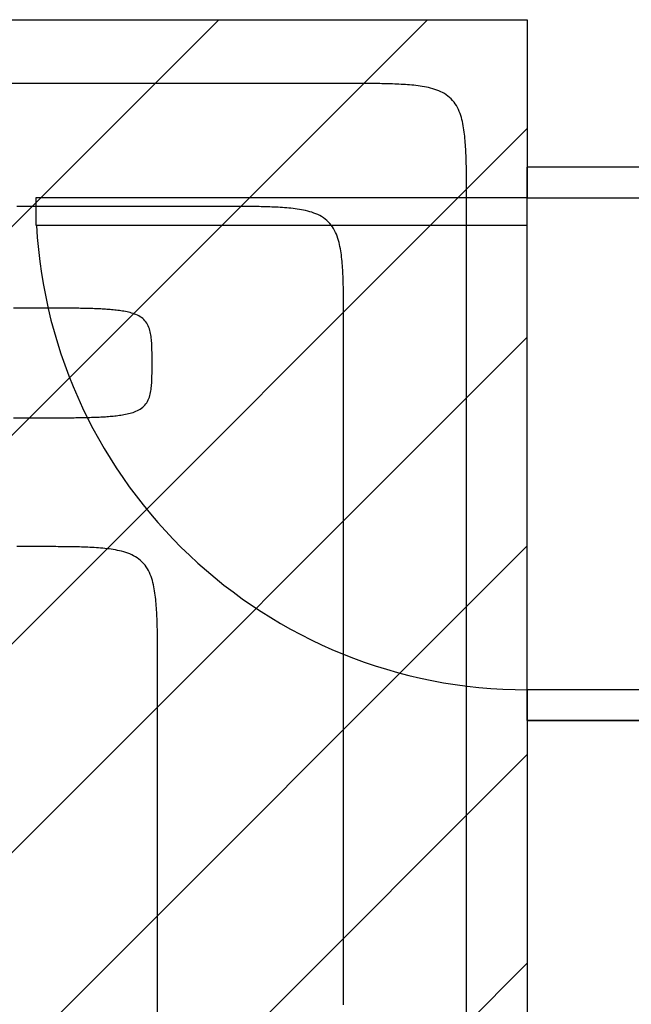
# Model space of a CAD drawing. Extents: x 997 to 109698, y 921 to 94021.
# Tile 321 of 656: x 12447 to 13442, y 43319 to 44921. Entities that reach past the tile are written whole.
import ezdxf

# ---------------------------------------------------------------- set-up
doc = ezdxf.new("R2010")
doc.units = 0
doc.header["$MEASUREMENT"] = 0
for name, color, linetype in [('12', 7, 'CONTINUOUS'), ('28', 7, 'CONTINUOUS'), ('40', 7, 'CONTINUOUS')]:
    doc.layers.add(name, color=color, linetype=linetype)

msp = doc.modelspace()

# ---------------------------------------------------------------- linework, layer by layer
at = {"layer": '12', "color": 6}
for points in [[(12973.823861, 44816.858341), (12954.422322, 44816.858341), (12935.020784, 44816.858341), (12915.619245, 44816.858341), (12896.217707, 44816.858341), (12876.816168, 44816.858341), (12857.41463, 44816.858341), (12838.013091, 44816.858341), (12818.611553, 44816.858341), (12799.210014, 44816.858341), (12779.808476, 44816.858341), (12760.406938, 44816.858341), (12741.005399, 44816.858341), (12721.60386, 44816.858341), (12702.202322, 44816.858341), (12682.800784, 44816.858341), (12663.399245, 44816.858341), (12643.997707, 44816.858341), (12624.596168, 44816.858341), (12605.19463, 44816.858341), (12585.793091, 44816.858341), (12566.391553, 44816.858341), (12546.990014, 44816.858341), (12527.588476, 44816.858341), (12508.186937, 44816.858341), (12488.785399, 44816.858341), (12469.383861, 44816.858341), (12449.982322, 44816.858341), (12430.580784, 44816.858341)], [(13173.823861, 44616.858342), (13173.823982, 44620.320637), (13173.824091, 44623.782936), (13173.823806, 44627.245236), (13173.822748, 44630.707536), (13173.820533, 44634.169835), (13173.816782, 44637.632131), (13173.811113, 44641.094425), (13173.803144, 44644.556712), (13173.792494, 44648.018993), (13173.778783, 44651.481268), (13173.761629, 44654.943533), (13173.74065, 44658.405789), (13173.715466, 44661.868034), (13173.685695, 44665.330268), (13173.650926, 44668.792485), (13173.610347, 44672.254662), (13173.562866, 44675.716752), (13173.507386, 44679.178716), (13173.442809, 44682.640509), (13173.368037, 44686.102086), (13173.281972, 44689.563405), (13173.183516, 44693.024423), (13173.071572, 44696.485096), (13172.945041, 44699.945381), (13172.802827, 44703.405235), (13172.643832, 44706.864615), (13172.466733, 44710.323426), (13172.268885, 44713.781277), (13172.047153, 44717.237664), (13171.798402, 44720.692087), (13171.519496, 44724.144042), (13171.2073, 44727.593024), (13170.858678, 44731.038535), (13170.470496, 44734.480069), (13170.039617, 44737.917125), (13169.562841, 44741.34917), (13169.034638, 44744.774539), (13168.446577, 44748.190165), (13167.790041, 44751.592889), (13167.056416, 44754.979553), (13166.237086, 44758.347003), (13165.323437, 44761.692077), (13164.306854, 44765.01162), (13163.17831, 44768.301002), (13161.926607, 44771.547789), (13160.539829, 44774.736978), (13159.006061, 44777.853569), (13157.313388, 44780.882559), (13155.449894, 44783.808941), (13153.40561, 44786.618002), (13151.185307, 44789.297197), (13148.800493, 44791.834974), (13146.262716, 44794.219787), (13143.583521, 44796.440091), (13140.77446, 44798.484375), (13137.848077, 44800.347868), (13134.819089, 44802.040542), (13131.702498, 44803.574309), (13128.513308, 44804.961087), (13125.266521, 44806.212791), (13121.97714, 44807.341334), (13118.657597, 44808.357918), (13115.312522, 44809.271568), (13111.945073, 44810.090896), (13108.558408, 44810.824521), (13105.155684, 44811.481057), (13101.740059, 44812.069118), (13098.314689, 44812.597321), (13094.882645, 44813.074098), (13091.445589, 44813.504976), (13088.004054, 44813.893158), (13084.558544, 44814.24178), (13081.10956, 44814.553977), (13077.657607, 44814.832882), (13074.203185, 44815.081635), (13070.746797, 44815.303365), (13067.288946, 44815.501214), (13063.830135, 44815.678312), (13060.370755, 44815.837309), (13056.910901, 44815.979522), (13053.450616, 44816.106052), (13049.989942, 44816.217996), (13046.528924, 44816.316452), (13043.067605, 44816.402517), (13039.606027, 44816.477289), (13036.144235, 44816.541866), (13032.682272, 44816.597346), (13029.220181, 44816.644827), (13025.758005, 44816.685406), (13022.295787, 44816.720176), (13018.833554, 44816.749946), (13015.371309, 44816.775131), (13011.909053, 44816.79611), (13008.446787, 44816.813263), (13004.984513, 44816.826975), (13001.522231, 44816.837623), (12998.059943, 44816.845592), (12994.597651, 44816.851262), (12991.135355, 44816.855013), (12987.673056, 44816.857229), (12984.210756, 44816.858287), (12980.748456, 44816.858571), (12977.286157, 44816.858463), (12973.823861, 44816.858341)], [(13173.82386, 43291.443918), (13173.823861, 43379.804879), (13173.82386, 43468.16584), (13173.823861, 43556.526802), (13173.82386, 43644.887764), (13173.82386, 43733.248726), (13173.82386, 43821.609688), (13173.82386, 43909.97065), (13173.82386, 43998.33161), (13173.823861, 44086.692573), (13173.823861, 44175.053533), (13173.823861, 44263.414495), (13173.823861, 44351.775456), (13173.823861, 44440.136418), (13173.823861, 44528.49738), (13173.823861, 44616.858342)]]:
    msp.add_lwpolyline(points, dxfattribs=at)
at = {"layer": '12', "color": 5}
for points in [[(12773.823861, 44616.858342), (12756.345399, 44616.858342), (12738.866937, 44616.858342), (12721.388476, 44616.858342), (12703.910014, 44616.858342), (12686.431553, 44616.858342), (12668.953091, 44616.858342), (12651.47463, 44616.858342), (12633.996168, 44616.858342), (12616.517707, 44616.858342), (12599.039245, 44616.858342), (12581.560784, 44616.858342), (12564.082322, 44616.858342), (12546.603861, 44616.858342), (12529.125399, 44616.858342), (12511.646937, 44616.858342), (12494.168476, 44616.858342), (12476.690014, 44616.858342), (12459.211553, 44616.858342), (12441.733091, 44616.858342)], [(12973.823861, 44416.858342), (12973.823982, 44420.320638), (12973.824091, 44423.782937), (12973.823807, 44427.245236), (12973.822748, 44430.707536), (12973.820533, 44434.169835), (12973.816782, 44437.632131), (12973.811113, 44441.094424), (12973.803144, 44444.556711), (12973.792494, 44448.018993), (12973.778783, 44451.481267), (12973.761628, 44454.943534), (12973.74065, 44458.405789), (12973.715466, 44461.868034), (12973.685695, 44465.330268), (12973.650926, 44468.792486), (12973.610347, 44472.254661), (12973.562866, 44475.716752), (12973.507386, 44479.178716), (12973.442809, 44482.640507), (12973.368037, 44486.102086), (12973.281972, 44489.563406), (12973.183516, 44493.024423), (12973.071572, 44496.485096), (12972.945042, 44499.945381), (12972.802827, 44503.405235), (12972.643832, 44506.864615), (12972.466733, 44510.323427), (12972.268885, 44513.781277), (12972.047153, 44517.237664), (12971.798402, 44520.692087), (12971.519496, 44524.144041), (12971.2073, 44527.593025), (12970.858678, 44531.038534), (12970.470496, 44534.48007), (12970.039617, 44537.917126), (12969.562841, 44541.349171), (12969.034638, 44544.77454), (12968.446577, 44548.190164), (12967.790041, 44551.592889), (12967.056416, 44554.979553), (12966.237087, 44558.347002), (12965.323438, 44561.692077), (12964.306854, 44565.011621), (12963.17831, 44568.301002), (12961.926607, 44571.547789), (12960.539829, 44574.736978), (12959.006061, 44577.85357), (12957.313388, 44580.882557), (12955.449894, 44583.80894), (12953.40561, 44586.618002), (12951.185306, 44589.297196), (12948.800493, 44591.834974), (12946.262716, 44594.219788), (12943.583521, 44596.440092), (12940.77446, 44598.484374), (12937.848077, 44600.347868), (12934.819089, 44602.040541), (12931.702498, 44603.57431), (12928.513308, 44604.961087), (12925.266521, 44606.21279), (12921.977141, 44607.341334), (12918.657597, 44608.357918), (12915.312522, 44609.271568), (12911.945073, 44610.090896), (12908.558408, 44610.824521), (12905.155684, 44611.481057), (12901.740058, 44612.069119), (12898.314689, 44612.597321), (12894.882645, 44613.074098), (12891.445589, 44613.504977), (12888.004054, 44613.893159), (12884.558544, 44614.24178), (12881.10956, 44614.553977), (12877.657606, 44614.832883), (12874.203184, 44615.081633), (12870.746797, 44615.303366), (12867.288946, 44615.501213), (12863.830135, 44615.678312), (12860.370755, 44615.837308), (12856.910901, 44615.979522), (12853.450616, 44616.106052), (12849.989942, 44616.217996), (12846.528924, 44616.316452), (12843.067605, 44616.402518), (12839.606027, 44616.477289), (12836.144235, 44616.541867), (12832.682272, 44616.597347), (12829.220181, 44616.644827), (12825.758005, 44616.685407), (12822.295787, 44616.720177), (12818.833554, 44616.749946), (12815.371309, 44616.77513), (12811.909053, 44616.796109), (12808.446787, 44616.813263), (12804.984513, 44616.826975), (12801.522231, 44616.837624), (12798.059944, 44616.845594), (12794.597651, 44616.851263), (12791.135354, 44616.855013), (12787.673056, 44616.857229), (12784.210756, 44616.858287), (12780.748456, 44616.858572), (12777.286157, 44616.858463), (12773.823861, 44616.858342)], [(12462.02386, 44451.538341), (12449.286745, 44451.538341), (12436.54963, 44451.538341)], [(12662.02386, 44362.298341), (12662.024118, 44364.831523), (12662.023749, 44367.364696), (12662.021041, 44369.897861), (12662.01428, 44372.431011), (12662.001756, 44374.964145), (12661.981755, 44377.497258), (12661.952563, 44380.030347), (12661.912469, 44382.563405), (12661.859754, 44385.096432), (12661.791787, 44387.629282), (12661.704113, 44390.161528), (12661.592063, 44392.692712), (12661.450964, 44395.222375), (12661.276145, 44397.750061), (12661.062936, 44400.275308), (12660.806664, 44402.797661), (12660.501106, 44405.315877), (12660.134764, 44407.826073), (12659.695016, 44410.323795), (12659.169243, 44412.804595), (12658.544825, 44415.26402), (12657.809143, 44417.697601), (12656.950233, 44420.096796), (12655.957575, 44422.444009), (12654.820848, 44424.720431), (12653.529728, 44426.907246), (12652.073941, 44428.985666), (12650.451647, 44430.941203), (12648.678853, 44432.768477), (12646.773843, 44434.463263), (12644.754899, 44436.021338), (12642.640275, 44437.438537), (12640.445809, 44438.716257), (12638.18301, 44439.86582), (12635.862937, 44440.899594), (12633.496649, 44441.829936), (12631.095207, 44442.66921), (12628.669592, 44443.429715), (12626.227116, 44444.121009), (12623.769922, 44444.748777), (12621.299762, 44445.318409), (12618.81839, 44445.8353), (12616.327556, 44446.304841), (12613.829016, 44446.732423), (12611.32452, 44447.12344), (12608.815751, 44447.483107), (12606.303563, 44447.814557), (12603.788275, 44448.119577), (12601.270195, 44448.399927), (12598.749633, 44448.657369), (12596.226897, 44448.893667), (12593.702296, 44449.110582), (12591.176139, 44449.309877), (12588.648736, 44449.493313), (12586.120395, 44449.662653), (12583.591415, 44449.819617), (12581.061949, 44449.965287), (12578.532033, 44450.100246), (12576.001701, 44450.225062), (12573.470987, 44450.340305), (12570.939923, 44450.44654), (12568.408544, 44450.544334), (12565.876882, 44450.63426), (12563.344972, 44450.716882), (12560.812847, 44450.79277), (12558.28054, 44450.862492), (12555.748084, 44450.926617), (12553.215515, 44450.985709), (12550.682862, 44451.040318), (12548.150141, 44451.090765), (12545.617356, 44451.137241), (12543.084512, 44451.179937), (12540.551614, 44451.219046), (12538.018667, 44451.254759), (12535.485674, 44451.287267), (12532.95264, 44451.316759), (12530.419571, 44451.34343), (12527.88647, 44451.367467), (12525.353343, 44451.389065), (12522.820193, 44451.408413), (12520.287026, 44451.425704), (12517.753846, 44451.441129), (12515.220658, 44451.454877), (12512.687466, 44451.467142), (12510.154274, 44451.478107), (12507.621086, 44451.487891), (12505.087899, 44451.496562), (12502.554714, 44451.504186), (12500.021532, 44451.510828), (12497.488351, 44451.516559), (12494.955171, 44451.521443), (12492.421992, 44451.525548), (12489.888814, 44451.528939), (12487.355637, 44451.531685), (12484.822461, 44451.533854), (12482.289285, 44451.535509), (12479.756109, 44451.536719), (12477.222933, 44451.53755), (12474.689756, 44451.538071), (12472.156579, 44451.538346), (12469.623401, 44451.538445), (12467.090222, 44451.538432), (12464.557042, 44451.538375), (12462.02386, 44451.538341)], [(12973.823861, 43318.165842), (12973.823861, 43402.680648), (12973.823861, 43487.195456), (12973.823861, 43571.710265), (12973.823861, 43656.225072), (12973.823861, 43740.739879), (12973.823861, 43825.254688), (12973.823861, 43909.769495), (12973.82386, 43994.284302), (12973.823861, 44078.79911), (12973.823861, 44163.313919), (12973.823861, 44247.828726), (12973.823861, 44332.343533), (12973.823861, 44416.858342)], [(12462.02386, 44273.058341), (12464.557042, 44273.058307), (12467.090222, 44273.058251), (12469.623401, 44273.058238), (12472.156579, 44273.058336), (12474.689756, 44273.058612), (12477.222933, 44273.059133), (12479.756109, 44273.059964), (12482.289285, 44273.061174), (12484.822461, 44273.062831), (12487.355638, 44273.064998), (12489.888814, 44273.067744), (12492.421992, 44273.071135), (12494.955171, 44273.07524), (12497.48835, 44273.080123), (12500.021532, 44273.085854), (12502.554714, 44273.092497), (12505.087899, 44273.10012), (12507.621086, 44273.108792), (12510.154274, 44273.118576), (12512.687466, 44273.129541), (12515.220658, 44273.141806), (12517.753846, 44273.155554), (12520.287026, 44273.170979), (12522.820193, 44273.188269), (12525.353343, 44273.207617), (12527.88647, 44273.229216), (12530.419571, 44273.253253), (12532.95264, 44273.279923), (12535.485674, 44273.309416), (12538.018667, 44273.341923), (12540.551614, 44273.377636), (12543.084512, 44273.416745), (12545.617356, 44273.459442), (12548.150141, 44273.505918), (12550.682862, 44273.556364), (12553.215515, 44273.610974), (12555.748084, 44273.670066), (12558.28054, 44273.734191), (12560.812847, 44273.803913), (12563.344972, 44273.8798), (12565.876882, 44273.962423), (12568.408544, 44274.052348), (12570.939923, 44274.150145), (12573.470987, 44274.256378), (12576.001701, 44274.371621), (12578.532033, 44274.496436), (12581.061949, 44274.631395), (12583.591415, 44274.777066), (12586.120395, 44274.934029), (12588.648736, 44275.103369), (12591.176139, 44275.286805), (12593.702296, 44275.4861), (12596.226897, 44275.703016), (12598.749633, 44275.939313), (12601.270195, 44276.196756), (12603.788275, 44276.477106), (12606.303563, 44276.782125), (12608.815751, 44277.113576), (12611.32452, 44277.473242), (12613.829016, 44277.86426), (12616.327556, 44278.291842), (12618.81839, 44278.761383), (12621.299762, 44279.278273), (12623.769922, 44279.847906), (12626.227116, 44280.475674), (12628.669592, 44281.166967), (12631.095207, 44281.927473), (12633.49665, 44282.766746), (12635.862937, 44283.697088), (12638.18301, 44284.730861), (12640.445809, 44285.880427), (12642.640275, 44287.158146), (12644.754899, 44288.575345), (12646.773843, 44290.133419), (12648.678853, 44291.828205), (12650.451647, 44293.655478), (12652.073941, 44295.611016), (12653.529728, 44297.689436), (12654.820848, 44299.876251), (12655.957576, 44302.152673), (12656.950233, 44304.499887), (12657.809143, 44306.899082), (12658.544825, 44309.332662), (12659.169243, 44311.792088), (12659.695016, 44314.272886), (12660.134764, 44316.770609), (12660.501106, 44319.280804), (12660.806664, 44321.799022), (12661.062936, 44324.321373), (12661.276145, 44326.846621), (12661.450964, 44329.374306), (12661.592063, 44331.903971), (12661.704113, 44334.435155), (12661.791787, 44336.967401), (12661.859754, 44339.500251), (12661.912469, 44342.033278), (12661.952563, 44344.566336), (12661.981754, 44347.099425), (12662.001756, 44349.632537), (12662.014281, 44352.165672), (12662.021041, 44354.698822), (12662.023749, 44357.231986), (12662.024118, 44359.76516), (12662.02386, 44362.298341)], [(12436.661553, 44273.058341), (12449.342707, 44273.058341), (12462.02386, 44273.058341)], [(12471.00386, 44063.538342), (12456.43713, 44063.538342), (12441.870399, 44063.538342)], [(12671.00386, 43863.538341), (12671.003981, 43867.000637), (12671.00409, 43870.462936), (12671.003806, 43873.925237), (12671.002747, 43877.387536), (12671.000533, 43880.849835), (12670.996782, 43884.312131), (12670.991112, 43887.774424), (12670.983143, 43891.236712), (12670.972494, 43894.698994), (12670.958783, 43898.161269), (12670.941628, 43901.623534), (12670.92065, 43905.08579), (12670.895465, 43908.548034), (12670.865695, 43912.010267), (12670.830926, 43915.472485), (12670.790347, 43918.934661), (12670.742866, 43922.396753), (12670.687386, 43925.858716), (12670.622809, 43929.320507), (12670.548037, 43932.782085), (12670.461971, 43936.243404), (12670.363516, 43939.704422), (12670.251572, 43943.165096), (12670.125041, 43946.625381), (12669.982827, 43950.085236), (12669.823831, 43953.544616), (12669.646733, 43957.003427), (12669.448885, 43960.461278), (12669.227153, 43963.917665), (12668.978402, 43967.372088), (12668.699496, 43970.824041), (12668.3873, 43974.273024), (12668.038678, 43977.718535), (12667.650495, 43981.160069), (12667.219617, 43984.597126), (12666.74284, 43988.029169), (12666.214638, 43991.454539), (12665.626577, 43994.870164), (12664.970041, 43998.272888), (12664.236416, 44001.659554), (12663.417086, 44005.027002), (12662.503437, 44008.372077), (12661.486854, 44011.691622), (12660.35831, 44014.981003), (12659.106607, 44018.227788), (12657.719829, 44021.416978), (12656.186061, 44024.533569), (12654.493388, 44027.562557), (12652.629893, 44030.48894), (12650.58561, 44033.298003), (12648.365306, 44035.977196), (12645.980493, 44038.514973), (12643.442716, 44040.899788), (12640.763521, 44043.120092), (12637.95446, 44045.164374), (12635.028077, 44047.027868), (12631.999088, 44048.720543), (12628.882497, 44050.25431), (12625.693307, 44051.641088), (12622.446521, 44052.892792), (12619.15714, 44054.021335), (12615.837596, 44055.037919), (12612.492521, 44055.951567), (12609.125072, 44056.770897), (12605.738407, 44057.504521), (12602.335683, 44058.161058), (12598.920058, 44058.749118), (12595.494689, 44059.277321), (12592.062645, 44059.754097), (12588.625588, 44060.184975), (12585.184054, 44060.573159), (12581.738544, 44060.921781), (12578.28956, 44061.233976), (12574.837606, 44061.512882), (12571.383184, 44061.761633), (12567.926796, 44061.983366), (12564.468946, 44062.181213), (12561.010134, 44062.358313), (12557.550755, 44062.517308), (12554.090901, 44062.659523), (12550.630615, 44062.786052), (12547.169942, 44062.897997), (12543.708924, 44062.996452), (12540.247605, 44063.082517), (12536.786027, 44063.15729), (12533.324235, 44063.221867), (12529.862272, 44063.277347), (12526.40018, 44063.324827), (12522.938004, 44063.365406), (12519.475787, 44063.400175), (12516.013554, 44063.429947), (12512.551309, 44063.45513), (12509.089053, 44063.476109), (12505.626787, 44063.493263), (12502.164513, 44063.506974), (12498.702231, 44063.517625), (12495.239943, 44063.525593), (12491.777651, 44063.531263), (12488.315354, 44063.535013), (12484.853056, 44063.537228), (12481.390756, 44063.538288), (12477.928456, 44063.538571), (12474.466157, 44063.538462), (12471.00386, 44063.538342)], [(12671.00386, 43306.610649), (12671.00386, 43376.226611), (12671.00386, 43445.842572), (12671.00386, 43515.458534), (12671.00386, 43585.074494), (12671.00386, 43654.690456), (12671.00386, 43724.306419), (12671.00386, 43793.922379), (12671.00386, 43863.538341)]]:
    msp.add_lwpolyline(points, dxfattribs=at)
at = {"layer": '28', "color": 2}
for p, q in [((11190.921963, 43340.953237), (12770.627, 44920.658275)), ((11530.333218, 43340.953237), (13110.038255, 44920.658275)), ((11869.744473, 43340.953237), (13272.636205, 44743.844969)), ((10929.155728, 42060.953237), (13272.636205, 44404.433714)), ((11268.566983, 42060.953237), (13272.636205, 44065.022459)), ((11922.636205, 42375.611205), (13272.636205, 43725.611205)), ((11922.636205, 42036.19995), (13272.636205, 43386.19995))]:
    msp.add_line(p, q, dxfattribs=at)
at = {"layer": '40', "color": 8, "linetype": 'Continuous'}
for p, q in [((10272.636205, 44920.658275), (13272.636205, 44920.658275)), ((13272.636205, 44920.658275), (13272.636205, 44680.658275)), ((13472.636205, 44680.658275), (13272.636205, 44680.658275)), ((13272.636205, 44680.658275), (13272.636205, 44630.658275)), ((13272.636205, 43780.658274), (13272.636205, 44680.658275)), ((12472.636205, 44630.658275), (12472.636205, 44586.208274)), ((13272.636205, 44630.658275), (12472.636205, 44630.658275)), ((13272.636205, 44586.208274), (13272.636205, 44630.658275)), ((13272.636205, 44630.658275), (13472.636205, 44630.658275)), ((12472.636205, 44586.208274), (13272.636205, 44586.208274)), ((13272.636205, 43830.658274), (13272.636205, 44586.208274)), ((13272.636205, 43830.658274), (13272.636205, 43780.658274)), ((13472.636205, 43830.658274), (13272.636205, 43830.658274)), ((13272.636205, 43780.658274), (13472.636205, 43780.658274)), ((13272.636205, 43780.658274), (13272.636205, 36620.953237)), ((13472.636205, 43780.658274), (13272.636205, 43780.658274))]:
    msp.add_line(p, q, dxfattribs=at)
msp.add_arc((13272.636205, 44630.658275), 800, 183.185137, 270, dxfattribs=at)

doc.saveas('drawing.dxf')
